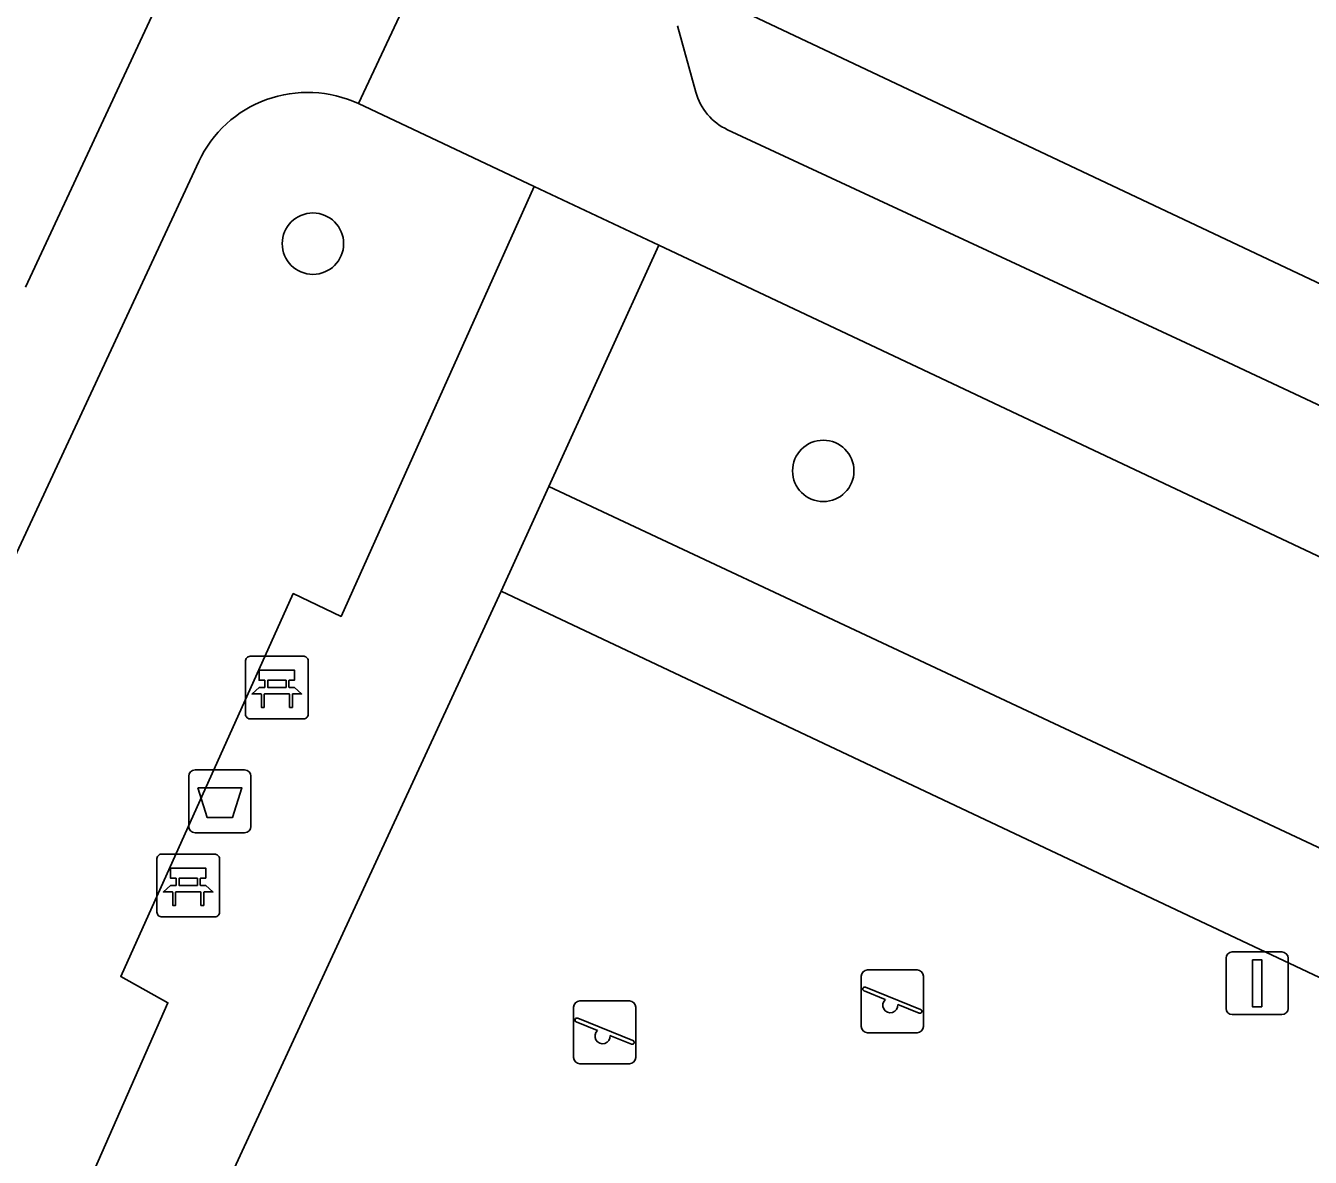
# Model space of a CAD drawing. Extents: x 162989 to 165008, y 383432 to 384338.
# Drawn here: x 163801.29 to 163821.75, y 383958.35 to 383976.38 of the extents above; entities that cross this region are included whole.
import ezdxf

# ---------------------------------------------------------------- set-up
doc = ezdxf.new("R2010")
doc.units = 0
for name, color, linetype in [('IMGEO_Afvalbak', 7, 'Continuous'), ('IMGEO_Bank', 7, 'Continuous'), ('IMGEO_Boom', 7, 'Continuous'), ('IMGEO_Fietspad_open', 7, 'Continuous'), ('IMGEO_Groenvoorziening', 7, 'Continuous'), ('IMGEO_Parkeervlak_open', 7, 'Continuous'), ('IMGEO_Rijbaan_lokaal_open', 7, 'Continuous'), ('IMGEO_Speelvoorziening', 7, 'Continuous'), ('IMGEO_Verkeersbordpaal', 7, 'Continuous'), ('IMGEO_Voetpad_halfverhard', 7, 'Continuous'), ('IMGEO_Voetpad_open', 7, 'Continuous')]:
    doc.layers.add(name, color=color, linetype=linetype)

msp = doc.modelspace()

# ---------------------------------------------------------------- linework, layer by layer
at = {"layer": 'IMGEO_Afvalbak'}
for p, q in [((163803.988, 383964.519), (163804.778, 383964.519)), ((163804.778, 383964.519), (163803.988, 383964.519)), ((163803.888, 383963.619), (163803.888, 383964.419)), ((163803.888, 383964.419), (163803.888, 383963.619)), ((163804.878, 383964.419), (163804.878, 383963.619)), ((163804.878, 383963.619), (163804.878, 383964.419)), ((163804.778, 383963.519), (163803.988, 383963.519)), ((163803.988, 383963.519), (163804.778, 383963.519))]:
    msp.add_line(p, q, dxfattribs=at)
msp.add_lwpolyline([(163804.031, 383964.233), (163804.735, 383964.233), (163804.586, 383963.763), (163804.18, 383963.763), (163804.031, 383964.233)], dxfattribs=at)
for centre, start, end in [((163803.988, 383964.419), 90, 180), ((163803.988, 383964.419), 90, 180), ((163804.778, 383964.419), 0, 90), ((163804.778, 383964.419), 360, 90), ((163803.988, 383963.619), 180, 270), ((163803.988, 383963.619), 180, 270), ((163804.778, 383963.619), 270, 0), ((163804.778, 383963.619), 270, 0)]:
    msp.add_arc(centre, 0.1, start, end, dxfattribs=at)
at = {"layer": 'IMGEO_Bank'}
for p, q in [((163804.867, 383966.332), (163805.708, 383966.332)), ((163805.708, 383966.332), (163804.867, 383966.332)), ((163804.792, 383965.407), (163804.792, 383966.248)), ((163804.792, 383966.248), (163804.792, 383965.407)), ((163805.792, 383966.257), (163805.792, 383965.416)), ((163805.792, 383965.416), (163805.792, 383966.257)), ((163805.101, 383965.838), (163805.101, 383965.944)), ((163805.145, 383965.944), (163805.145, 383965.838)), ((163805.433, 383965.95), (163805.151, 383965.95)), ((163805.439, 383965.838), (163805.439, 383965.944)), ((163805.483, 383965.944), (163805.483, 383965.838)), ((163805.489, 383965.73), (163805.096, 383965.73)), ((163805.151, 383965.832), (163805.433, 383965.832)), ((163805.717, 383965.332), (163804.876, 383965.332)), ((163804.876, 383965.332), (163805.717, 383965.332)), ((163803.38, 383962.253), (163803.38, 383963.094)), ((163803.38, 383963.094), (163803.38, 383962.253)), ((163803.455, 383963.178), (163804.296, 383963.178)), ((163804.296, 383963.178), (163803.455, 383963.178)), ((163804.38, 383963.103), (163804.38, 383962.262)), ((163804.38, 383962.262), (163804.38, 383963.103)), ((163803.689, 383962.684), (163803.689, 383962.79)), ((163803.733, 383962.79), (163803.733, 383962.684)), ((163804.021, 383962.796), (163803.739, 383962.796)), ((163803.739, 383962.678), (163804.021, 383962.678)), ((163804.027, 383962.684), (163804.027, 383962.79)), ((163804.071, 383962.79), (163804.071, 383962.684)), ((163804.077, 383962.576), (163803.684, 383962.576)), ((163804.305, 383962.178), (163803.464, 383962.178)), ((163803.464, 383962.178), (163804.305, 383962.178))]:
    msp.add_line(p, q, dxfattribs=at)
for points in [[(163805.095, 383965.95), (163805.009, 383965.95), (163805.009, 383966.111), (163805.572, 383966.111), (163805.572, 383965.95), (163805.489, 383965.95)], [(163805.039, 383965.73), (163804.897, 383965.73), (163805.009, 383965.832), (163805.095, 383965.832)], [(163805.089, 383965.723), (163805.089, 383965.516), (163805.046, 383965.516), (163805.046, 383965.723)], [(163805.489, 383965.832), (163805.572, 383965.832), (163805.684, 383965.73), (163805.545, 383965.73)], [(163805.539, 383965.723), (163805.539, 383965.516), (163805.495, 383965.516), (163805.495, 383965.723)], [(163803.683, 383962.796), (163803.597, 383962.796), (163803.597, 383962.957), (163804.16, 383962.957), (163804.16, 383962.796), (163804.077, 383962.796)], [(163803.627, 383962.576), (163803.485, 383962.576), (163803.597, 383962.678), (163803.683, 383962.678)], [(163804.077, 383962.678), (163804.16, 383962.678), (163804.272, 383962.576), (163804.133, 383962.576)], [(163803.677, 383962.569), (163803.677, 383962.362), (163803.634, 383962.362), (163803.634, 383962.569)], [(163804.127, 383962.569), (163804.127, 383962.362), (163804.083, 383962.362), (163804.083, 383962.569)]]:
    msp.add_lwpolyline(points, dxfattribs=at)
for centre, radius, start, end in [((163804.87, 383966.254), 0.0779, 92.4484, 184.2845), ((163804.87, 383966.254), 0.0779, 92.4484, 184.2845), ((163805.714, 383966.254), 0.0779, 2.4484, 94.2845), ((163805.714, 383966.254), 0.0779, 2.4484, 94.2845), ((163805.094, 383965.943), 0.00671, 2.8957, 87.1043), ((163805.151, 383965.943), 0.00671, 92.8957, 177.1043), ((163805.433, 383965.943), 0.00671, 2.8957, 87.1043), ((163805.49, 383965.943), 0.00671, 92.8957, 177.1043), ((163805.039, 383965.723), 0.00671, 2.8957, 87.1043), ((163805.096, 383965.723), 0.00671, 92.8957, 177.1043), ((163805.094, 383965.839), 0.00671, 272.8957, 357.1043), ((163805.151, 383965.839), 0.00671, 182.8957, 267.1043), ((163805.433, 383965.839), 0.00671, 272.8957, 357.1043), ((163805.49, 383965.839), 0.00671, 182.8957, 267.1043), ((163805.488, 383965.723), 0.00671, 2.8957, 87.1043), ((163805.545, 383965.723), 0.00671, 92.8957, 177.1043), ((163804.87, 383965.41), 0.0779, 182.4484, 274.2845), ((163804.87, 383965.41), 0.0779, 182.4484, 274.2845), ((163805.714, 383965.41), 0.0779, 272.4484, 4.2845), ((163805.714, 383965.41), 0.0779, 272.4484, 4.2845), ((163803.458, 383963.1), 0.0779, 92.4484, 184.2845), ((163803.458, 383963.1), 0.0779, 92.4484, 184.2845), ((163804.302, 383963.1), 0.0779, 2.4484, 94.2845), ((163804.302, 383963.1), 0.0779, 2.4484, 94.2845), ((163803.682, 383962.789), 0.00671, 2.8957, 87.1043), ((163803.682, 383962.685), 0.00671, 272.8957, 357.1043), ((163803.739, 383962.789), 0.00671, 92.8957, 177.1043), ((163803.739, 383962.685), 0.00671, 182.8957, 267.1043), ((163804.021, 383962.789), 0.00671, 2.8957, 87.1043), ((163804.021, 383962.685), 0.00671, 272.8957, 357.1043), ((163804.078, 383962.789), 0.00671, 92.8957, 177.1043), ((163804.078, 383962.685), 0.00671, 182.8957, 267.1043), ((163803.627, 383962.569), 0.00671, 2.8957, 87.1043), ((163803.684, 383962.569), 0.00671, 92.8957, 177.1043), ((163804.076, 383962.569), 0.00671, 2.8957, 87.1043), ((163804.133, 383962.569), 0.00671, 92.8957, 177.1043), ((163803.458, 383962.256), 0.0779, 182.4484, 274.2845), ((163803.458, 383962.256), 0.0779, 182.4484, 274.2845), ((163804.302, 383962.256), 0.0779, 272.4484, 4.2845), ((163804.302, 383962.256), 0.0779, 272.4484, 4.2845)]:
    msp.add_arc(centre, radius, start, end, dxfattribs=at)
at = {"layer": 'IMGEO_Boom'}
for centre in [(163805.866, 383972.905), (163813.994, 383969.284)]:
    msp.add_circle(centre, 0.489, dxfattribs=at)
at = {"layer": 'IMGEO_Fietspad_open'}
msp.add_lwpolyline([(163801.29, 383972.21), (163805.016, 383980.215), (163806.513, 383983.432), (163808.01, 383986.65), (163810.108, 383991.158)], dxfattribs=at)
at = {"layer": 'IMGEO_Groenvoorziening'}
for points in [[(163805.552, 383967.331), (163806.315, 383966.966), (163809.387, 383973.817), (163806.59, 383975.137)], [(163804.047, 383974.212), (163794.914, 383954.592), (163799.81, 383952.313), (163803.556, 383960.811), (163802.806, 383961.228), (163805.552, 383967.331)]]:
    msp.add_lwpolyline(points, dxfattribs=at)
for points in [[(163842.634, 383958.132), (163811.375, 383972.879), (163809.621, 383969.034), (163840.864, 383954.38)], [(163836.33, 383945.345), (163835.381, 383948.865), (163834.933, 383955.059), (163808.865, 383967.368), (163801.532, 383951.511), (163801.292, 383943.817), (163817.081, 383937.565)]]:
    msp.add_lwpolyline(points, close=True, dxfattribs=at)
for centre, radius, start, end in [((163805.781, 383973.396), 1.919, 65.0701, 109.9202), ((163805.782, 383973.401), 1.916, 110.0087, 154.9545)]:
    msp.add_arc(centre, radius, start, end, dxfattribs=at)
at = {"layer": 'IMGEO_Parkeervlak_open'}
for points in [[(163846.414, 383960.732), (163822.604, 383971.935), (163810.764, 383977.536)], [(163811.672, 383976.378), (163811.964, 383975.319)], [(163812.471, 383974.72), (163820.44, 383971.013), (163843.469, 383960.19)]]:
    msp.add_lwpolyline(points, dxfattribs=at)
msp.add_arc((163812.869, 383975.571), 0.94, 195.5616, 244.9282, dxfattribs=at)
at = {"layer": 'IMGEO_Rijbaan_lokaal_open'}
msp.add_lwpolyline([(163825.626, 383978.323), (163818.911, 383981.469), (163813.528, 383984.023), (163810.191, 383985.616), (163809.983, 383985.715), (163809.478, 383985.956), (163809.046, 383986.162), (163806.076, 383979.72), (163808.258, 383978.698), (163808.735, 383978.475), (163810.627, 383977.606), (163810.764, 383977.536), (163822.604, 383971.935), (163846.414, 383960.732), (163846.557, 383960.665), (163853.479, 383957.401), (163856.594, 383964.975)], dxfattribs=at)
at = {"layer": 'IMGEO_Speelvoorziening'}
for p, q in [((163814.599, 383960.433), (163814.599, 383961.233)), ((163814.599, 383961.233), (163814.599, 383960.433)), ((163814.699, 383961.333), (163815.489, 383961.333)), ((163815.489, 383961.333), (163814.699, 383961.333)), ((163815.589, 383961.233), (163815.589, 383960.433)), ((163815.589, 383960.433), (163815.589, 383961.233)), ((163814.982, 383960.861), (163814.643, 383960.998)), ((163814.668, 383961.058), (163815.544, 383960.705)), ((163810.116, 383960.839), (163810.906, 383960.839)), ((163810.906, 383960.839), (163810.116, 383960.839)), ((163815.52, 383960.645), (163815.18, 383960.782)), ((163810.016, 383959.939), (163810.016, 383960.739)), ((163810.016, 383960.739), (163810.016, 383959.939)), ((163811.006, 383960.739), (163811.006, 383959.939)), ((163811.006, 383959.939), (163811.006, 383960.739)), ((163810.399, 383960.367), (163810.06, 383960.504)), ((163810.085, 383960.564), (163810.961, 383960.211)), ((163810.937, 383960.151), (163810.597, 383960.288)), ((163815.489, 383960.333), (163814.699, 383960.333)), ((163814.699, 383960.333), (163815.489, 383960.333)), ((163810.906, 383959.839), (163810.116, 383959.839)), ((163810.116, 383959.839), (163810.906, 383959.839))]:
    msp.add_line(p, q, dxfattribs=at)
for centre, radius, start, end in [((163814.699, 383961.233), 0.1, 90, 180), ((163814.699, 383961.233), 0.1, 90, 180), ((163815.489, 383961.233), 0.1, 0, 90), ((163815.489, 383961.233), 0.1, 360, 90), ((163814.656, 383961.028), 0.0327, 68.078, 248.078), ((163810.116, 383960.739), 0.1, 90, 180), ((163810.116, 383960.739), 0.1, 90, 180), ((163810.906, 383960.739), 0.1, 0, 90), ((163810.906, 383960.739), 0.1, 360, 90), ((163815.061, 383960.771), 0.12, 130.9928, 5.1632), ((163815.532, 383960.675), 0.0327, 248.078, 68.078), ((163810.073, 383960.534), 0.0327, 68.078, 248.078), ((163810.478, 383960.277), 0.12, 130.9928, 5.1632), ((163814.699, 383960.433), 0.1, 180, 270), ((163814.699, 383960.433), 0.1, 180, 270), ((163815.489, 383960.433), 0.1, 270, 0), ((163815.489, 383960.433), 0.1, 270, 0), ((163810.949, 383960.181), 0.0327, 248.078, 68.078), ((163810.116, 383959.939), 0.1, 180, 270), ((163810.116, 383959.939), 0.1, 180, 270), ((163810.906, 383959.939), 0.1, 270, 0), ((163810.906, 383959.939), 0.1, 270, 0)]:
    msp.add_arc(centre, radius, start, end, dxfattribs=at)
at = {"layer": 'IMGEO_Verkeersbordpaal'}
for p, q in [((163820.508, 383961.621), (163821.298, 383961.621)), ((163821.298, 383961.621), (163820.508, 383961.621)), ((163820.408, 383960.721), (163820.408, 383961.521)), ((163820.408, 383961.521), (163820.408, 383960.721)), ((163821.398, 383961.521), (163821.398, 383960.721)), ((163821.398, 383960.721), (163821.398, 383961.521)), ((163821.298, 383960.621), (163820.508, 383960.621)), ((163820.508, 383960.621), (163821.298, 383960.621))]:
    msp.add_line(p, q, dxfattribs=at)
msp.add_lwpolyline([(163820.828, 383961.496), (163820.978, 383961.496), (163820.978, 383960.746), (163820.828, 383960.746), (163820.828, 383961.496)], dxfattribs=at)
for centre, start, end in [((163820.508, 383961.521), 90, 180), ((163820.508, 383961.521), 90, 180), ((163821.298, 383961.521), 0, 90), ((163821.298, 383961.521), 360, 90), ((163820.508, 383960.721), 180, 270), ((163820.508, 383960.721), 180, 270), ((163821.298, 383960.721), 270, 0), ((163821.298, 383960.721), 270, 0)]:
    msp.add_arc(centre, 0.1, start, end, dxfattribs=at)
at = {"layer": 'IMGEO_Voetpad_halfverhard'}
for points in [[(163808.865, 383967.368), (163809.621, 383969.034), (163811.375, 383972.879), (163809.387, 383973.817), (163806.315, 383966.966), (163805.552, 383967.331), (163802.806, 383961.228), (163803.556, 383960.811), (163799.81, 383952.313), (163799.689, 383952.038), (163799.549, 383944.941), (163797.807, 383941.195), (163798.804, 383939), (163800.585, 383942.761), (163801.292, 383943.817), (163801.532, 383951.511)], [(163809.621, 383969.034), (163808.865, 383967.368), (163834.933, 383955.059), (163841.53, 383951.944), (163842.921, 383953.612), (163844.681, 383957.165), (163842.634, 383958.132), (163840.864, 383954.38)]]:
    msp.add_lwpolyline(points, close=True, dxfattribs=at)
at = {"layer": 'IMGEO_Voetpad_open'}
for points in [[(163806.59, 383975.137), (163808.258, 383978.698), (163806.076, 383979.72), (163805.581, 383979.952), (163805.506, 383979.987), (163805.016, 383980.215), (163801.29, 383972.21)], [(163810.764, 383977.536), (163810.627, 383977.606), (163808.735, 383978.475), (163808.258, 383978.698), (163806.59, 383975.137), (163809.387, 383973.817), (163811.375, 383972.879), (163842.634, 383958.132), (163844.681, 383957.165), (163849.284, 383954.994)], [(163811.964, 383975.319), (163811.672, 383976.378)], [(163843.469, 383960.19), (163820.44, 383971.013), (163812.471, 383974.72)], [(163793.862, 383952.332), (163794.914, 383954.592), (163804.047, 383974.212)]]:
    msp.add_lwpolyline(points, dxfattribs=at)
for centre, radius, start, end in [((163805.781, 383973.396), 1.919, 65.0701, 109.9202), ((163812.869, 383975.571), 0.94, 195.5616, 244.9282), ((163805.782, 383973.401), 1.916, 110.0087, 154.9545)]:
    msp.add_arc(centre, radius, start, end, dxfattribs=at)

doc.saveas('drawing.dxf')
